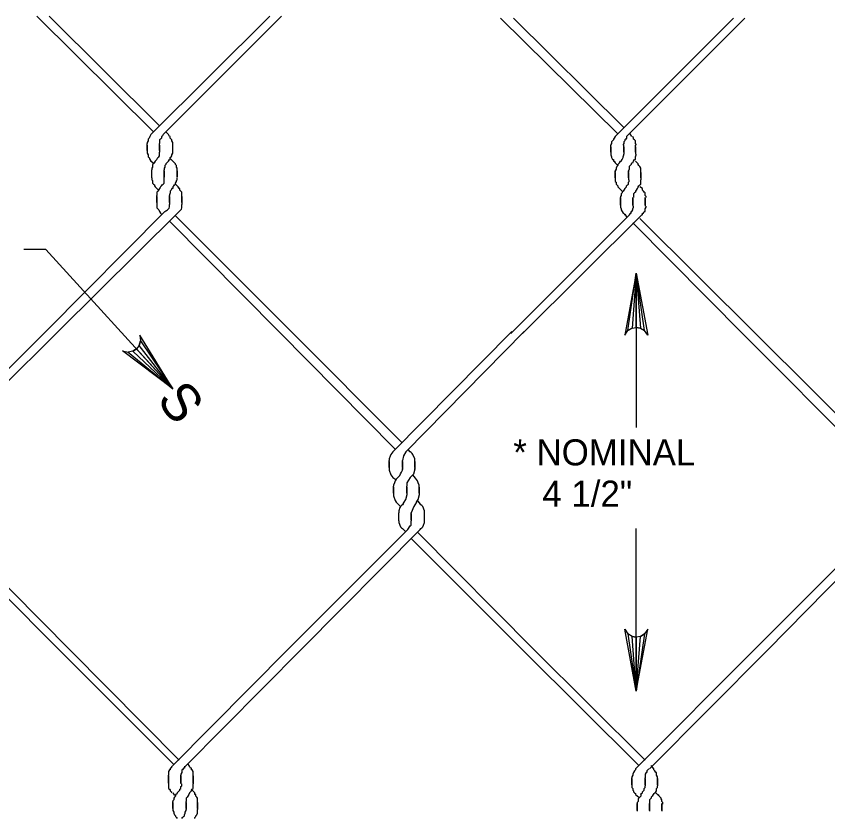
# Model space of a CAD drawing. Extents: x 3 to 3592, y -602 to 1171.
# Drawn here: x 119.2 to 212.6, y 94.9 to 186.4 of the extents above; entities that cross this region are included whole.
import ezdxf

# ---------------------------------------------------------------- set-up
doc = ezdxf.new("R2010")
doc.units = 0
for name, color, linetype in [('1', 7, 'Continuous'), ('2', 7, 'Continuous'), ('3', 7, 'Continuous'), ('P', 7, 'Continuous')]:
    doc.layers.add(name, color=color, linetype=linetype)

msp = doc.modelspace()

# ---------------------------------------------------------------- linework, layer by layer
at = {"layer": '2'}
for points in [[(190.589, 156.804), (191.926, 149.673), (191.545, 150.223), (190.589, 156.804), (191.067, 150.506), (190.589, 150.588), (190.589, 156.804), (190.111, 150.506), (189.632, 150.223), (190.589, 156.804), (189.252, 149.673), (189.632, 150.223), (190.111, 150.506), (190.589, 150.588), (191.067, 150.506), (191.545, 150.223)], [(137.252, 143.537), (131.455, 147.898), (132.106, 147.749), (137.252, 143.537), (132.65, 147.863), (133.058, 148.125), (137.252, 143.537), (133.356, 148.508), (133.518, 149.04), (137.252, 143.537), (133.428, 149.702), (133.518, 149.04), (133.356, 148.508), (133.058, 148.125), (132.65, 147.863), (132.106, 147.749)], [(190.589, 108.747), (189.252, 115.877), (189.632, 115.328), (190.589, 108.747), (190.111, 115.044), (190.589, 114.962), (190.589, 108.747), (191.067, 115.044), (191.545, 115.328), (190.589, 108.747), (191.926, 115.877), (191.545, 115.328), (191.067, 115.044), (190.589, 114.962), (190.111, 115.044), (189.632, 115.328)]]:
    msp.add_lwpolyline(points, dxfattribs=at)
at = {"layer": 'P'}
for points in [[(135.013, 173.06), (121.602, 186.369)], [(135.725, 173.771), (123.025, 186.369)], [(134.709, 172.755), (148.425, 186.369)], [(136.131, 172.755), (149.745, 186.369)], [(188.455, 172.856), (174.942, 186.166)], [(189.166, 173.568), (176.466, 186.166)], [(188.15, 172.552), (201.765, 186.166)], [(189.471, 172.552), (203.085, 186.166)], [(136.741, 172.755), (136.436, 173.06)], [(190.081, 172.552), (189.877, 172.856)], [(134.709, 172.755), (134.607, 172.552), (134.607, 172.552), (134.505, 172.348), (134.404, 172.247), (134.404, 172.145), (134.404, 172.044), (134.302, 171.84), (134.302, 171.739)], [(136.131, 172.755), (136.029, 172.552), (135.928, 172.552), (135.928, 172.348), (135.826, 172.247), (135.725, 172.145), (135.725, 172.044), (135.725, 171.84), (135.725, 171.739)], [(137.249, 171.739), (137.249, 171.84), (137.147, 172.044), (137.147, 172.145), (137.045, 172.247), (136.944, 172.348), (136.944, 172.552), (136.842, 172.552), (136.741, 172.755)], [(188.15, 172.552), (188.049, 172.348), (187.947, 172.247), (187.947, 172.145), (187.845, 172.044), (187.744, 171.942), (187.744, 171.739), (187.642, 171.637), (187.642, 171.536)], [(189.471, 172.552), (189.471, 172.348), (189.369, 172.247), (189.268, 172.145), (189.268, 172.044), (189.166, 171.942), (189.166, 171.739), (189.065, 171.637), (189.065, 171.536)], [(190.589, 171.536), (190.589, 171.637), (190.487, 171.739), (190.487, 171.942), (190.487, 172.044), (190.385, 172.145), (190.284, 172.247), (190.284, 172.348), (190.182, 172.552)], [(134.302, 170.926), (134.302, 171.739)], [(134.302, 171.536), (134.302, 170.723)], [(135.725, 170.926), (135.725, 171.739)], [(135.725, 170.926), (135.725, 171.739)], [(135.725, 171.536), (135.725, 170.723)], [(135.725, 171.536), (135.725, 170.824)], [(137.249, 170.723), (137.249, 171.739)], [(187.642, 170.723), (187.642, 171.536)], [(187.642, 171.332), (187.642, 170.52)], [(189.166, 170.723), (189.166, 171.536)], [(189.166, 170.723), (189.166, 171.536)], [(189.166, 171.332), (189.166, 170.52)], [(189.166, 171.332), (189.166, 170.52)], [(190.487, 170.723), (190.487, 171.536)], [(190.487, 171.332), (190.487, 170.52)], [(134.302, 170.723), (134.302, 170.621), (134.404, 170.418), (134.404, 170.316), (134.404, 170.215), (134.505, 170.113), (134.607, 169.91), (134.607, 169.91), (134.709, 169.707)], [(135.217, 169.707), (135.42, 169.91), (135.42, 169.91), (135.521, 170.113), (135.623, 170.215), (135.725, 170.316), (135.725, 170.418), (135.725, 170.621), (135.725, 170.723)], [(136.741, 169.707), (136.842, 169.91), (136.944, 169.91), (136.944, 170.113), (137.045, 170.215), (137.147, 170.316), (137.147, 170.418), (137.249, 170.621), (137.249, 170.723)], [(137.249, 169.707), (136.944, 170.012)], [(187.642, 170.52), (187.642, 170.418), (187.744, 170.215), (187.744, 170.113), (187.845, 169.91), (187.947, 169.91), (187.947, 169.707), (188.049, 169.707), (188.15, 169.504)], [(188.658, 169.504), (188.76, 169.707), (188.861, 169.707), (188.963, 169.91), (188.963, 169.91), (189.065, 170.113), (189.065, 170.215), (189.166, 170.418), (189.166, 170.52)], [(190.182, 169.504), (190.284, 169.707), (190.284, 169.707), (190.385, 169.91), (190.487, 169.91), (190.487, 170.113), (190.487, 170.215), (190.589, 170.418), (190.589, 170.52)], [(134.709, 169.707), (135.013, 169.504)], [(135.217, 169.707), (135.115, 169.605), (135.115, 169.504), (135.013, 169.402), (134.912, 169.3), (134.912, 169.199), (134.912, 168.996), (134.81, 168.894), (134.81, 168.691)], [(136.741, 169.707), (136.639, 169.605), (136.537, 169.504), (136.436, 169.402), (136.436, 169.3), (136.334, 169.199), (136.334, 168.996), (136.233, 168.894), (136.233, 168.691)], [(137.757, 168.691), (137.757, 168.894), (137.655, 168.996), (137.655, 169.199), (137.553, 169.3), (137.553, 169.402), (137.452, 169.504), (137.35, 169.605), (137.249, 169.707)], [(188.658, 169.504), (188.557, 169.402), (188.455, 169.3), (188.455, 169.199), (188.353, 169.097), (188.252, 168.894), (188.252, 168.792), (188.15, 168.589), (188.15, 168.488)], [(188.15, 169.504), (188.455, 169.199)], [(190.081, 169.504), (189.979, 169.402), (189.979, 169.3), (189.877, 169.199), (189.776, 169.097), (189.776, 168.894), (189.776, 168.792), (189.674, 168.589), (189.674, 168.488)], [(190.69, 169.504), (190.487, 169.707)], [(191.097, 168.488), (191.097, 168.589), (191.097, 168.792), (191.097, 168.894), (190.995, 169.097), (190.893, 169.199), (190.792, 169.3), (190.792, 169.402), (190.69, 169.504)], [(134.81, 167.776), (134.81, 168.691)], [(136.233, 167.878), (136.233, 168.691)], [(136.233, 167.878), (136.233, 168.691)], [(136.233, 168.589), (136.233, 167.878)], [(136.233, 168.589), (136.233, 167.878)], [(137.757, 167.878), (137.757, 168.691)], [(137.757, 168.589), (137.757, 167.878)], [(188.15, 167.776), (188.15, 168.589)], [(188.15, 168.386), (188.15, 167.573)], [(189.674, 167.776), (189.674, 168.589)], [(189.674, 167.776), (189.674, 168.589)], [(189.674, 168.386), (189.674, 167.573)], [(189.674, 168.386), (189.674, 167.573)], [(191.097, 167.776), (191.097, 168.589)], [(191.097, 168.386), (191.097, 167.573)], [(134.81, 167.776), (134.81, 167.573), (134.912, 167.472), (134.912, 167.37), (134.912, 167.167), (135.013, 167.065), (135.115, 166.964), (135.115, 166.862), (135.217, 166.76)], [(135.826, 166.76), (135.928, 166.862), (136.029, 166.964), (136.131, 167.065), (136.233, 167.167), (136.233, 167.37), (136.233, 167.472), (136.235, 167.607), (136.233, 167.878)], [(137.249, 166.76), (137.35, 166.862), (137.452, 166.964), (137.553, 167.065), (137.553, 167.167), (137.655, 167.37), (137.655, 167.472), (137.757, 167.573), (137.757, 167.776)], [(188.15, 167.573), (188.15, 167.37), (188.252, 167.268), (188.252, 167.065), (188.353, 166.964), (188.455, 166.862), (188.455, 166.76), (188.557, 166.659), (188.658, 166.557)], [(189.268, 166.557), (189.369, 166.659), (189.471, 166.76), (189.471, 166.862), (189.573, 166.964), (189.674, 167.065), (189.674, 167.268), (189.776, 167.37), (189.776, 167.573)], [(190.69, 166.557), (190.792, 166.659), (190.792, 166.76), (190.893, 166.862), (190.995, 166.964), (191.097, 167.065), (191.097, 167.268), (191.097, 167.37), (191.097, 167.573)], [(135.217, 166.76), (135.597, 166.381)], [(135.826, 166.76), (135.768, 166.663), (135.7, 166.552), (135.6, 166.381), (135.499, 166.266), (135.42, 166.151), (135.42, 166.049), (135.42, 165.846), (135.42, 165.744)], [(137.249, 166.76), (137.249, 166.557), (137.147, 166.557), (137.045, 166.354), (136.944, 166.252), (136.944, 166.151), (136.944, 166.049), (136.842, 165.846), (136.842, 165.744)], [(137.858, 166.76), (137.553, 167.065)], [(138.265, 165.744), (138.265, 165.846), (138.265, 166.049), (138.265, 166.151), (138.163, 166.252), (138.061, 166.354), (138.061, 166.557), (137.96, 166.557), (137.858, 166.76)], [(188.658, 166.557), (188.963, 166.252)], [(189.268, 166.557), (189.166, 166.354), (189.065, 166.252), (188.963, 166.151), (188.963, 166.049), (188.861, 165.948), (188.861, 165.744), (188.76, 165.643), (188.76, 165.541)], [(190.69, 166.557), (190.589, 166.354), (190.487, 166.252), (190.487, 166.151), (190.385, 166.049), (190.284, 165.948), (190.284, 165.744), (190.284, 165.643), (190.284, 165.541)], [(191.3, 166.557), (190.995, 166.76)], [(191.706, 165.541), (191.706, 165.643), (191.605, 165.744), (191.605, 165.948), (191.605, 166.049), (191.503, 166.151), (191.401, 166.252), (191.3, 166.354), (191.3, 166.557)], [(135.42, 164.932), (135.42, 165.744)], [(135.42, 165.643), (135.42, 164.728)], [(136.842, 164.932), (136.842, 165.744)], [(136.842, 164.932), (136.842, 165.744)], [(136.842, 165.643), (136.842, 164.728)], [(136.842, 165.643), (136.842, 164.728)], [(138.265, 164.932), (138.265, 165.744)], [(138.265, 165.643), (138.265, 164.728)], [(188.76, 164.627), (188.76, 165.541)], [(188.76, 165.44), (188.76, 164.525)], [(190.182, 164.627), (190.182, 165.541)], [(190.182, 164.627), (190.182, 165.541)], [(190.182, 165.44), (190.182, 164.525)], [(190.182, 165.44), (190.182, 164.525)], [(191.605, 164.627), (191.605, 165.541)], [(191.605, 165.44), (191.605, 164.525)], [(135.42, 164.728), (135.42, 164.627), (135.42, 164.424), (135.42, 164.322), (135.521, 164.22), (135.623, 164.119), (135.725, 163.916), (135.725, 163.916), (135.826, 163.712)], [(136.334, 163.916), (136.438, 163.985), (136.518, 164.04), (136.616, 164.117), (136.741, 164.22), (136.828, 164.304), (136.843, 164.437), (136.842, 164.627), (136.842, 164.728)], [(137.807, 163.764), (137.96, 163.916), (138.057, 163.992), (138.142, 164.068), (138.253, 164.186), (138.265, 164.322), (138.265, 164.424), (138.265, 164.627), (138.265, 164.728)], [(188.76, 164.525), (188.76, 164.424), (188.861, 164.22), (188.861, 164.119), (188.963, 163.916), (188.963, 163.916), (189.065, 163.712), (189.166, 163.712), (189.268, 163.509)], [(189.776, 163.509), (189.877, 163.712), (189.979, 163.712), (189.979, 163.916), (190.081, 163.916), (190.182, 164.119), (190.182, 164.22), (190.284, 164.424), (190.284, 164.525)], [(191.3, 163.509), (191.3, 163.712), (191.401, 163.712), (191.503, 163.916), (191.605, 163.916), (191.605, 164.119), (191.605, 164.22), (191.706, 164.424), (191.706, 164.525)], [(122.72, 150.2), (136.334, 163.916)], [(124.091, 150.149), (137.807, 163.764)], [(135.826, 163.712), (135.98, 163.559)], [(176.161, 149.895), (189.877, 163.611)], [(177.482, 149.895), (191.3, 163.611)], [(189.268, 163.611), (189.471, 163.306)], [(136.842, 162.798), (149.442, 150.099)], [(137.503, 163.458), (150.863, 150.098)], [(190.182, 162.595), (202.984, 149.692)], [(190.995, 163.103), (204.457, 149.742)], [(122.618, 159.547), (120.078, 159.547)], [(137.252, 143.537), (122.618, 159.547)], [(190.589, 156.804), (190.589, 139.067)], [(109.004, 136.484), (122.72, 150.2)], [(110.325, 136.484), (124.091, 150.149)], [(162.852, 136.585), (149.442, 150.099)], [(163.61, 137.351), (150.863, 150.098)], [(162.547, 136.28), (176.263, 150.098)], [(164.071, 136.28), (177.685, 150.098)], [(216.395, 136.281), (202.984, 149.692)], [(217.208, 137.093), (204.457, 149.742)], [(164.579, 136.28), (164.323, 136.536)], [(162.547, 136.28), (162.344, 135.976), (162.242, 135.772), (162.141, 135.468), (162.141, 135.264)], [(164.071, 136.28), (163.811, 135.804), (163.665, 135.264)], [(165.087, 135.264), (165.087, 135.468), (164.884, 135.976), (164.782, 136.077), (164.681, 136.179), (164.579, 136.28)], [(162.141, 134.452), (162.141, 135.264)], [(162.141, 135.163), (162.141, 134.248)], [(163.665, 134.452), (163.665, 135.264)], [(163.665, 134.452), (163.665, 135.264)], [(163.665, 135.163), (163.665, 134.248)], [(163.665, 135.163), (163.665, 134.248)], [(165.087, 134.452), (165.087, 135.264)], [(165.087, 135.163), (165.087, 134.248)], [(162.141, 134.35), (162.141, 134.147), (162.344, 133.639), (162.547, 133.334)], [(163.157, 133.334), (163.258, 133.436), (163.36, 133.537), (163.461, 133.74), (163.563, 133.944), (163.665, 134.147), (163.665, 134.35)], [(164.579, 133.334), (164.681, 133.436), (164.782, 133.537), (164.884, 133.639), (164.985, 133.74), (165.087, 134.147), (165.087, 134.35)], [(165.189, 133.232), (164.884, 133.639)], [(162.547, 133.334), (162.928, 133.08)], [(163.157, 133.334), (162.953, 133.131), (162.852, 132.928), (162.75, 132.724), (162.649, 132.42), (162.649, 132.318)], [(164.579, 133.334), (164.173, 132.724), (164.173, 132.623), (164.173, 132.42), (164.173, 132.318)], [(165.595, 132.318), (165.595, 132.42), (165.493, 132.724), (165.392, 132.928), (165.189, 133.232)], [(162.649, 131.505), (162.649, 132.318)], [(162.649, 132.216), (162.649, 131.302)], [(164.173, 131.505), (164.173, 132.318)], [(164.173, 131.505), (164.173, 132.318)], [(164.173, 132.216), (164.173, 131.302)], [(164.173, 132.216), (164.173, 131.302)], [(165.595, 131.505), (165.595, 132.318)], [(165.595, 132.216), (165.595, 131.302)], [(162.649, 131.302), (162.649, 131.2), (162.852, 130.692), (162.953, 130.489), (163.157, 130.286)], [(163.766, 130.286), (163.868, 130.489), (163.868, 130.489), (164.071, 130.794), (164.173, 131.2), (164.173, 131.302)], [(165.29, 130.489), (165.392, 130.692), (165.493, 130.794), (165.595, 131.2), (165.595, 131.302)], [(163.157, 130.286), (163.461, 129.981)], [(163.766, 130.286), (163.665, 130.184), (163.563, 130.083), (163.461, 129.981), (163.36, 129.88), (163.258, 129.473), (163.258, 129.27)], [(165.29, 130.489), (165.087, 130.184), (164.985, 129.981), (164.681, 129.27)], [(165.697, 130.286), (165.415, 130.708)], [(166.205, 129.27), (166.205, 129.473), (166.001, 129.981), (165.9, 130.083), (165.798, 130.184), (165.697, 130.286)], [(163.258, 128.356), (163.258, 129.27)], [(164.681, 128.457), (164.681, 129.27)], [(164.681, 128.457), (164.681, 129.27)], [(164.681, 129.168), (164.681, 128.356)], [(164.681, 129.168), (164.681, 128.356)], [(166.205, 128.356), (166.205, 129.27)], [(163.258, 128.356), (163.258, 128.152), (163.461, 127.644), (163.563, 127.543), (163.665, 127.441)], [(164.274, 127.34), (164.579, 127.746), (164.681, 127.848), (164.681, 128.051), (164.681, 128.152), (164.681, 128.356)], [(165.697, 127.34), (165.798, 127.441), (165.9, 127.543), (166.001, 127.644), (166.103, 127.848), (166.205, 128.152), (166.205, 128.356)], [(111.849, 127.136), (125.463, 113.42)], [(150.558, 113.624), (164.274, 127.34)], [(152.082, 113.624), (165.697, 127.34)], [(163.665, 127.441), (164.015, 127.106)], [(165.392, 127.035), (178.804, 113.523)], [(190.589, 108.747), (190.589, 127.467)], [(204.203, 113.522), (217.868, 127.187)], [(205.676, 113.471), (219.189, 127.187)], [(111.137, 126.527), (123.939, 113.725)], [(164.681, 126.324), (177.685, 113.319)], [(137.35, 100.314), (123.939, 113.725)], [(137.96, 100.824), (125.463, 113.42)], [(137.197, 100.162), (150.558, 113.624)], [(138.62, 100.061), (152.082, 113.624)], [(190.893, 100.212), (177.685, 113.319)], [(191.606, 100.823), (178.804, 113.523)], [(190.487, 99.806), (204.203, 113.522)], [(192.113, 99.806), (205.676, 113.471)], [(137.147, 100.111), (137.045, 99.908), (136.944, 99.908), (136.944, 99.704), (136.842, 99.704), (136.741, 99.501), (136.741, 99.4), (136.741, 99.196), (136.741, 99.095)], [(138.569, 100.111), (138.569, 99.908), (138.468, 99.908), (138.366, 99.704), (138.265, 99.704), (138.265, 99.501), (138.265, 99.4), (138.163, 99.196), (138.163, 99.095)], [(139.179, 100.111), (138.976, 100.416)], [(139.585, 99.095), (139.585, 99.196), (139.585, 99.4), (139.585, 99.501), (139.484, 99.704), (139.382, 99.704), (139.382, 99.908), (139.281, 99.908), (139.179, 100.111)], [(192.621, 99.806), (192.316, 100.212)], [(136.741, 98.18), (136.741, 99.095)], [(138.163, 98.18), (138.163, 99.095)], [(138.163, 98.18), (138.163, 99.095)], [(139.585, 98.18), (139.585, 99.095)], [(190.487, 99.806), (190.487, 99.704), (190.385, 99.603), (190.284, 99.4), (190.284, 99.4), (190.182, 99.196), (190.182, 99.095), (190.081, 98.892), (190.081, 98.79)], [(192.011, 99.806), (191.909, 99.704), (191.808, 99.603), (191.808, 99.4), (191.706, 99.4), (191.605, 99.196), (191.605, 99.095), (191.605, 98.892), (191.605, 98.79)], [(193.027, 98.79), (193.027, 98.892), (192.925, 99.095), (192.925, 99.196), (192.925, 99.4), (192.824, 99.4), (192.722, 99.603), (192.621, 99.704), (192.621, 99.806)], [(136.741, 98.993), (136.741, 98.079)], [(136.741, 98.079), (136.741, 97.876), (136.741, 97.774), (136.741, 97.571), (136.842, 97.469), (136.944, 97.368), (136.944, 97.266), (137.045, 97.164), (137.147, 97.063)], [(137.757, 97.063), (137.858, 97.164), (137.96, 97.266), (138.061, 97.368), (138.061, 97.469), (138.163, 97.571), (138.163, 97.774), (138.265, 97.876), (138.265, 98.079)], [(138.163, 98.993), (138.163, 98.079)], [(138.163, 98.993), (138.163, 98.079)], [(139.179, 97.063), (139.281, 97.164), (139.382, 97.266), (139.382, 97.368), (139.484, 97.469), (139.585, 97.571), (139.585, 97.774), (139.585, 97.876), (139.585, 98.079)], [(139.585, 98.993), (139.585, 98.079)], [(190.081, 97.977), (190.081, 98.79)], [(190.081, 98.688), (190.081, 97.876)], [(191.605, 97.977), (191.605, 98.79)], [(191.605, 97.977), (191.605, 98.79)], [(191.605, 98.688), (191.605, 97.876)], [(191.605, 98.688), (191.605, 97.876)], [(193.027, 97.977), (193.027, 98.79)], [(193.027, 98.688), (193.027, 97.876)], [(139.789, 97.063), (139.484, 97.368)], [(190.081, 97.876), (190.081, 97.672), (190.182, 97.571), (190.182, 97.368), (190.284, 97.266), (190.284, 97.164), (190.385, 97.063), (190.487, 96.961), (190.487, 96.86)], [(191.097, 96.86), (191.198, 96.961), (191.3, 97.063), (191.3, 97.164), (191.401, 97.266), (191.503, 97.368), (191.503, 97.571), (191.605, 97.672), (191.605, 97.876)], [(192.621, 96.86), (192.621, 96.961), (192.722, 97.063), (192.824, 97.164), (192.925, 97.266), (192.925, 97.368), (192.925, 97.571), (193.027, 97.672), (193.027, 97.876)], [(137.757, 97.063), (137.655, 96.86), (137.553, 96.86), (137.553, 96.656), (137.452, 96.555), (137.35, 96.453), (137.35, 96.25), (137.249, 96.148), (137.249, 96.047)], [(137.249, 97.063), (137.452, 96.758)], [(139.179, 97.063), (139.077, 96.86), (139.077, 96.86), (138.976, 96.656), (138.874, 96.555), (138.773, 96.453), (138.773, 96.25), (138.773, 96.148), (138.773, 96.047)], [(140.093, 96.047), (140.093, 96.148), (140.093, 96.25), (140.093, 96.453), (139.992, 96.555), (139.89, 96.656), (139.89, 96.86), (139.789, 96.86), (139.789, 97.063)], [(190.487, 96.86), (190.893, 96.555)], [(191.097, 96.86), (191.097, 96.656), (190.995, 96.555), (190.893, 96.453), (190.792, 96.352), (190.792, 96.25), (190.792, 96.047), (190.69, 95.945), (190.69, 95.742)], [(192.519, 96.86), (192.417, 96.656), (192.316, 96.555), (192.316, 96.453), (192.214, 96.352), (192.113, 96.25), (192.113, 96.047), (192.113, 95.945), (192.113, 95.742)], [(193.129, 96.758), (192.824, 97.063)], [(193.637, 95.742), (193.637, 95.945), (193.535, 96.047), (193.535, 96.25), (193.433, 96.352), (193.433, 96.453), (193.332, 96.555), (193.23, 96.656), (193.129, 96.86)], [(137.249, 95.234), (137.249, 96.047)], [(137.249, 95.945), (137.249, 95.132)], [(138.773, 95.234), (138.773, 96.047)], [(138.773, 95.234), (138.773, 96.047)], [(138.773, 95.945), (138.773, 95.132)], [(138.773, 95.945), (138.773, 95.132)], [(140.093, 95.234), (140.093, 96.047)], [(140.093, 95.945), (140.093, 95.132)], [(190.69, 95.031), (190.69, 95.844)], [(190.69, 95.742), (190.69, 94.929)], [(192.113, 95.031), (192.113, 95.844)], [(192.113, 95.031), (192.113, 95.844)], [(192.113, 95.742), (192.113, 94.929)], [(192.113, 95.742), (192.113, 94.929)], [(193.535, 95.031), (193.535, 95.844)], [(193.535, 95.742), (193.535, 94.929)], [(137.249, 95.132), (137.249, 95.031), (137.35, 94.828), (137.35, 94.726), (137.452, 94.523), (137.553, 94.421), (137.553, 94.32), (137.655, 94.218), (137.757, 94.116)], [(138.265, 94.116), (138.366, 94.218), (138.468, 94.32), (138.569, 94.421), (138.569, 94.523), (138.671, 94.726), (138.671, 94.828), (138.773, 95.031), (138.773, 95.132)], [(139.789, 94.116), (139.789, 94.218), (139.89, 94.32), (139.89, 94.421), (139.992, 94.523), (140.093, 94.726), (140.093, 94.828), (140.093, 95.031), (140.093, 95.132)]]:
    msp.add_lwpolyline(points, dxfattribs=at)

# ---------------------------------------------------------------- texts
at = {"layer": '1'}
msp.add_text('S', height=4.355, rotation=307.41556, dxfattribs=at).set_placement((135.279, 142.228))
at = {"layer": '3'}
for s, p in [('* NOMINAL', (176.427, 134.713)), ('   4 1/2"', (176.427, 129.963))]:
    msp.add_text(s, height=3, dxfattribs=at).set_placement(p)

doc.saveas('drawing.dxf')
